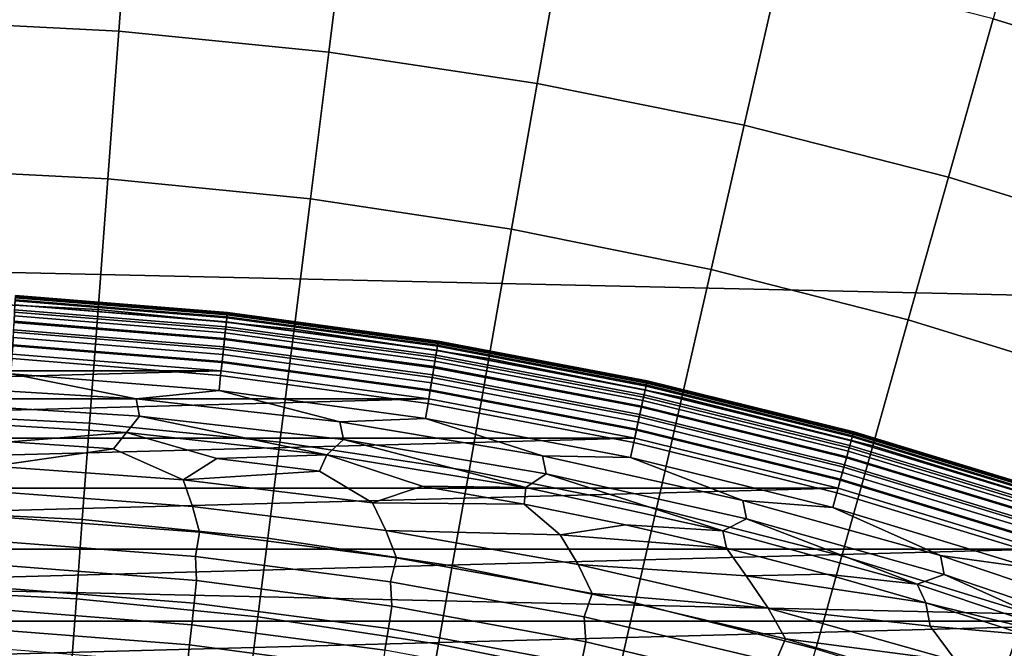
# Model space of a CAD drawing. Header units: metres. Extents: x -28 to 70, y -218 to 28.
# Tile 371 of 463: x 0.74 to 4.1, y 12.28 to 14.42. Entities that reach past the tile are written whole.
import ezdxf

# ---------------------------------------------------------------- set-up
doc = ezdxf.new("R2010")
doc.units = ezdxf.units.M
doc.layers.add('solid_10_261_432_XXX', color=7, linetype='CONTINUOUS')

msp = doc.modelspace()

# ---------------------------------------------------------------- linework, layer by layer
at = {"layer": 'solid_10_261_432_XXX'}
for points in [[(-22.247959, 16.164106, -5), (22.95075, 15.149687, -5), (23.60734, 14.104733, -5), (-22.95075, 15.149687, -5)], [(-22.95075, 15.149687, -5), (23.60734, 14.104733, -5), (24.216385, 13.031374, -5), (-23.60734, 14.104733, -5)], [(4.968996, 14.789464, 164.740463), (4.225625, 15.018764, 164.740463), (4.058369, 14.424299, 166.13768), (4.772316, 14.204076, 166.13768)], [(1.119782, 14.942451, 166.13768), (0.37357, 14.979693, 166.13768), (0.359568, 14.418236, 167.558289), (1.077811, 14.382389, 167.558289)], [(1.86321, 14.86806, 166.13768), (1.119782, 14.942451, 166.13768), (1.077811, 14.382389, 167.558289), (1.793374, 14.310786, 167.558289)], [(2.602005, 14.756704, 166.13768), (1.86321, 14.86806, 166.13768), (1.793374, 14.310786, 167.558289), (2.504479, 14.203605, 167.558289)], [(3.334332, 14.608662, 166.13768), (2.602005, 14.756704, 166.13768), (2.504479, 14.203605, 167.558289), (3.209357, 14.06111, 167.558289)], [(4.058369, 14.424299, 166.13768), (3.334332, 14.608662, 166.13768), (3.209357, 14.06111, 167.558289), (3.906256, 13.883658, 167.558289)], [(1.077811, 14.382389, 167.558289), (0.359568, 14.418236, 167.558289), (0.346982, 13.913558, 169.000046), (1.040085, 13.878966, 169.000046)], [(4.772316, 14.204076, 166.13768), (4.058369, 14.424299, 166.13768), (3.906256, 13.883658, 167.558289), (4.593443, 13.671689, 167.558289)], [(1.793374, 14.310786, 167.558289), (1.077811, 14.382389, 167.558289), (1.040085, 13.878966, 169.000046), (1.730601, 13.80987, 169.000046)], [(2.504479, 14.203605, 167.558289), (1.793374, 14.310786, 167.558289), (1.730601, 13.80987, 169.000046), (2.416815, 13.70644, 169.000046)], [(3.209357, 14.06111, 167.558289), (2.504479, 14.203605, 167.558289), (2.416815, 13.70644, 169.000046), (3.09702, 13.568933, 169.000046)], [(-23.60734, 14.104733, -5), (24.216385, 13.031374, -5), (24.776649, 11.93179, -5), (-24.216385, 13.031374, -5)], [(3.906256, 13.883658, 167.558289), (3.209357, 14.06111, 167.558289), (3.09702, 13.568933, 169.000046), (3.769526, 13.397692, 169.000046)], [(1.040085, 13.878966, 169.000046), (0.346982, 13.913558, 169.000046), (0.335832, 13.466455, 170.460709), (1.006662, 13.432975, 170.460709)], [(1.730601, 13.80987, 169.000046), (1.040085, 13.878966, 169.000046), (1.006662, 13.432975, 170.460709), (1.674989, 13.366098, 170.460709)], [(4.593443, 13.671689, 167.558289), (3.906256, 13.883658, 167.558289), (3.769526, 13.397692, 169.000046), (4.43266, 13.193143, 169.000046)], [(2.416815, 13.70644, 169.000046), (1.730601, 13.80987, 169.000046), (1.674989, 13.366098, 170.460709), (2.339152, 13.265992, 170.460709)], [(3.09702, 13.568933, 169.000046), (2.416815, 13.70644, 169.000046), (2.339152, 13.265992, 170.460709), (2.9975, 13.132904, 170.460709)], [(3.769526, 13.397692, 169.000046), (3.09702, 13.568933, 169.000046), (2.9975, 13.132904, 170.460709), (3.648395, 12.967166, 170.460709)], [(1.006662, 13.432975, 170.460709), (0.335832, 13.466455, 170.460709), (0.326136, 13.07763, 171.937958), (0.977596, 13.045116, 171.937958)], [(0.724224, 13.466154, 225.880936), (1.446358, 13.407828, 225.880936), (1.444437, 13.390018, 225.823212), (0.723262, 13.448266, 225.823212)], [(0.724028, 13.462502, 235.383011), (1.445966, 13.404193, 235.383011), (1.447035, 13.414105, 235.356247), (0.724563, 13.472458, 235.356247)], [(0.724805, 13.476957, 225.940384), (1.447518, 13.418585, 225.940384), (1.446358, 13.407828, 225.880936), (0.724224, 13.466154, 225.880936)], [(0.724563, 13.472458, 235.356247), (1.447035, 13.414105, 235.356247), (1.447684, 13.420125, 235.328323), (0.724888, 13.478504, 235.328339)], [(1.447518, 13.418585, 225.940384), (0.724805, 13.476957, 225.940384), (0.724997, 13.480518, 226), (1.447901, 13.422131, 226)], [(0.724888, 13.478504, 235.328339), (1.447684, 13.420125, 235.328323), (1.447901, 13.422131, 235.300003), (0.724996, 13.480518, 235.300003)], [(0.724996, 13.480518, 235.300003), (1.447901, 13.422131, 235.300003), (1.447901, 13.422131, 226), (0.724997, 13.480518, 226)], [(0.721289, 13.411581, 235.451157), (1.440497, 13.353494, 235.451157), (1.442663, 13.373575, 235.430954), (0.722374, 13.43175, 235.430954)], [(0.723262, 13.448266, 225.823212), (1.444437, 13.390018, 225.823212), (1.441782, 13.365412, 225.768066), (0.721933, 13.423553, 225.768066)], [(0.722374, 13.43175, 235.430954), (1.442663, 13.373575, 235.430954), (1.444498, 13.39059, 235.408081), (0.723293, 13.448839, 235.408096)], [(0.723293, 13.448839, 235.408096), (1.444498, 13.39059, 235.408081), (1.445966, 13.404193, 235.383011), (0.724028, 13.462502, 235.383011)], [(1.674989, 13.366098, 170.460709), (1.006662, 13.432975, 170.460709), (0.977596, 13.045116, 171.937958), (1.626626, 12.980171, 171.937958)], [(0.720061, 13.388745, 235.468277), (1.438044, 13.330757, 235.468277), (1.440497, 13.353494, 235.451157), (0.721289, 13.411581, 235.451157)], [(0.721933, 13.423553, 225.768066), (1.441782, 13.365412, 225.768066), (1.438434, 13.334372, 225.716309), (0.720256, 13.392378, 225.716309)], [(1.446358, 13.407828, 225.880936), (2.164317, 13.310805, 225.880936), (2.161442, 13.293123, 225.823212), (1.444437, 13.390018, 225.823212)], [(1.444498, 13.39059, 235.408081), (2.161535, 13.293694, 235.408081), (2.163731, 13.307198, 235.383011), (1.445966, 13.404193, 235.383011)], [(1.445966, 13.404193, 235.383011), (2.163731, 13.307198, 235.383011), (2.165331, 13.317038, 235.356247), (1.447035, 13.414105, 235.356247)], [(1.447518, 13.418585, 225.940384), (2.166054, 13.321485, 225.940384), (2.164317, 13.310805, 225.880936), (1.446358, 13.407828, 225.880936)], [(1.447035, 13.414105, 235.356247), (2.165331, 13.317038, 235.356247), (2.166302, 13.323014, 235.328323), (1.447684, 13.420125, 235.328323)], [(2.166054, 13.321485, 225.940384), (1.447518, 13.418585, 225.940384), (1.447901, 13.422131, 226), (2.166626, 13.325004, 226)], [(1.447684, 13.420125, 235.328323), (2.166302, 13.323014, 235.328323), (2.166626, 13.325004, 235.300003), (1.447901, 13.422131, 235.300003)], [(1.447901, 13.422131, 235.300003), (2.166626, 13.325004, 235.300003), (2.166626, 13.325004, 226), (1.447901, 13.422131, 226)], [(4.43266, 13.193143, 169.000046), (3.769526, 13.397692, 169.000046), (3.648395, 12.967166, 170.460709), (4.290219, 12.769189, 170.460709)], [(0.717277, 13.336979, 235.491928), (1.432484, 13.279215, 235.491928), (1.435355, 13.305828, 235.481949), (0.718714, 13.363708, 235.481949)], [(0.720256, 13.392378, 225.716309), (1.438434, 13.334372, 225.716309), (1.43444, 13.29735, 225.668716), (0.718257, 13.355195, 225.668716)], [(0.718714, 13.363708, 235.481949), (1.435355, 13.305828, 235.481949), (1.438044, 13.330757, 235.468277), (0.720061, 13.388745, 235.468277)], [(1.441782, 13.365412, 225.768066), (2.15747, 13.268696, 225.768066), (2.15246, 13.23788, 225.716309), (1.438434, 13.334372, 225.716309)], [(1.440497, 13.353494, 235.451157), (2.155547, 13.256866, 235.451157), (2.158788, 13.276801, 235.430954), (1.442663, 13.373575, 235.430954)], [(1.444437, 13.390018, 225.823212), (2.161442, 13.293123, 225.823212), (2.15747, 13.268696, 225.768066), (1.441782, 13.365412, 225.768066)], [(1.442663, 13.373575, 235.430954), (2.158788, 13.276801, 235.430954), (2.161535, 13.293694, 235.408081), (1.444498, 13.39059, 235.408081)], [(2.339152, 13.265992, 170.460709), (1.674989, 13.366098, 170.460709), (1.626626, 12.980171, 171.937958), (2.271613, 12.882956, 171.937958)], [(1.432484, 13.279215, 235.491928), (0.717277, 13.336979, 235.491928), (0.715778, 13.309105, 235.497986), (1.42949, 13.251461, 235.497986)], [(0.718257, 13.355195, 225.668716), (1.43444, 13.29735, 225.668716), (1.42986, 13.254888, 225.625946), (0.715963, 13.312549, 225.625946)], [(1.438434, 13.334372, 225.716309), (2.15246, 13.23788, 225.716309), (2.146484, 13.201126, 225.668716), (1.43444, 13.29735, 225.668716)], [(1.435355, 13.305828, 235.481949), (2.147853, 13.209545, 235.481949), (2.151877, 13.234294, 235.468277), (1.438044, 13.330757, 235.468277)], [(1.438044, 13.330757, 235.468277), (2.151877, 13.234294, 235.468277), (2.155547, 13.256866, 235.451157), (1.440497, 13.353494, 235.451157)], [(0.715963, 13.312549, 225.625946), (1.42986, 13.254888, 225.625946), (1.424759, 13.207606, 225.588638), (0.713409, 13.265061, 225.588638)], [(0.715778, 13.309105, 235.497986), (0.714375, 13.280801, 235.5), (1.426599, 13.223268, 235.5), (1.42949, 13.251461, 235.497986)], [(1.43444, 13.29735, 225.668716), (2.146484, 13.201126, 225.668716), (2.139629, 13.158972, 225.625946), (1.42986, 13.254888, 225.625946)], [(1.432484, 13.279215, 235.491928), (2.143557, 13.183125, 235.491928), (2.147853, 13.209545, 235.481949), (1.435355, 13.305828, 235.481949)], [(2.164317, 13.310805, 225.880936), (2.87603, 13.175365, 225.880936), (2.87221, 13.157864, 225.823212), (2.161442, 13.293123, 225.823212)], [(2.161535, 13.293694, 235.408081), (2.872333, 13.158429, 235.408081), (2.875251, 13.171795, 235.383011), (2.163731, 13.307198, 235.383011)], [(2.163731, 13.307198, 235.383011), (2.875251, 13.171795, 235.383011), (2.877377, 13.181535, 235.356247), (2.165331, 13.317038, 235.356247)], [(2.166054, 13.321485, 225.940384), (2.878338, 13.185936, 225.940384), (2.87603, 13.175365, 225.880936), (2.164317, 13.310805, 225.880936)], [(2.165331, 13.317038, 235.356247), (2.877377, 13.181535, 235.356247), (2.878668, 13.18745, 235.328323), (2.166302, 13.323014, 235.328323)], [(2.878338, 13.185936, 225.940384), (2.166054, 13.321485, 225.940384), (2.166626, 13.325004, 226), (2.879098, 13.18942, 226)], [(2.166302, 13.323014, 235.328323), (2.878668, 13.18745, 235.328323), (2.879098, 13.18942, 235.300003), (2.166626, 13.325004, 235.300003)], [(2.166626, 13.325004, 235.300003), (2.879098, 13.18942, 235.300003), (2.879098, 13.18942, 226), (2.166626, 13.325004, 226)], [(1.426599, 13.223268, 235.5), (0.714375, 13.280801, 235.5), (-1.426496, 13.223279, 235.5)], [(0.713409, 13.265061, 225.588638), (1.424759, 13.207606, 225.588638), (1.419214, 13.156195, 225.557358), (0.710633, 13.213427, 225.557358)], [(2.143557, 13.183125, 235.491928), (1.432484, 13.279215, 235.491928), (1.42949, 13.251461, 235.497986), (2.139077, 13.155573, 235.497986)], [(2.15747, 13.268696, 225.768066), (2.866932, 13.133684, 225.768066), (2.860273, 13.103183, 225.716309), (2.15246, 13.23788, 225.716309)], [(2.155547, 13.256866, 235.451157), (2.864376, 13.121977, 235.451157), (2.868683, 13.141709, 235.430954), (2.158788, 13.276801, 235.430954)], [(2.161442, 13.293123, 225.823212), (2.87221, 13.157864, 225.823212), (2.866932, 13.133684, 225.768066), (2.15747, 13.268696, 225.768066)], [(2.158788, 13.276801, 235.430954), (2.868683, 13.141709, 235.430954), (2.872333, 13.158429, 235.408081), (2.161535, 13.293694, 235.408081)], [(2.9975, 13.132904, 170.460709), (2.339152, 13.265992, 170.460709), (2.271613, 12.882956, 171.937958), (2.910951, 12.75371, 171.937958)], [(1.42986, 13.254888, 225.625946), (2.139629, 13.158972, 225.625946), (2.131997, 13.112032, 225.588638), (1.424759, 13.207606, 225.588638)], [(1.42949, 13.251461, 235.497986), (1.426599, 13.223268, 235.5), (2.134745, 13.127561, 235.5), (2.139077, 13.155573, 235.497986)], [(2.15246, 13.23788, 225.716309), (2.860273, 13.103183, 225.716309), (2.852332, 13.066803, 225.668716), (2.146484, 13.201126, 225.668716)], [(2.147853, 13.209545, 235.481949), (2.854152, 13.075138, 235.481949), (2.859499, 13.099635, 235.468262), (2.151877, 13.234294, 235.468277)], [(2.151877, 13.234294, 235.468277), (2.859499, 13.099635, 235.468262), (2.864376, 13.121977, 235.451157), (2.155547, 13.256866, 235.451157)], [(1.426599, 13.223268, 235.5), (-1.426496, 13.223279, 235.5), (-2.134644, 13.127577, 235.5)], [(2.134745, 13.127561, 235.5), (1.426599, 13.223268, 235.5), (-2.134644, 13.127577, 235.5)], [(1.136222, 13.128339, 225.532532), (0.437665, 13.170145, 225.532532), (0.710633, 13.213427, 225.557358)], [(1.136222, 13.128339, 225.532532), (0.710633, 13.213427, 225.557358), (1.419214, 13.156195, 225.557358)], [(1.424759, 13.207606, 225.588638), (2.131997, 13.112032, 225.588638), (2.123699, 13.060993, 225.557358), (1.419214, 13.156195, 225.557358)], [(2.146484, 13.201126, 225.668716), (2.852332, 13.066803, 225.668716), (2.843224, 13.025077, 225.625946), (2.139629, 13.158972, 225.625946)], [(2.143557, 13.183125, 235.491928), (2.848443, 13.048987, 235.491928), (2.854152, 13.075138, 235.481949), (2.147853, 13.209545, 235.481949)], [(1.148602, 13.069341, 225.514542), (0.449717, 13.112006, 225.514542), (0.437665, 13.170145, 225.532532), (1.136222, 13.128339, 225.532532)], [(2.848443, 13.048987, 235.491928), (2.143557, 13.183125, 235.491928), (2.139077, 13.155573, 235.497986), (2.84249, 13.021715, 235.497986)], [(2.87603, 13.175365, 225.880936), (3.579443, 13.0019, 225.880936), (3.574687, 12.984629, 225.823212), (2.87221, 13.157864, 225.823212)], [(2.872333, 13.158429, 235.408081), (3.574841, 12.985188, 235.408081), (3.578473, 12.998378, 235.383011), (2.875251, 13.171795, 235.383011)], [(2.875251, 13.171795, 235.383011), (3.578473, 12.998378, 235.383011), (3.581119, 13.007989, 235.356232), (2.877377, 13.181535, 235.356247)], [(2.878338, 13.185936, 225.940384), (3.582314, 13.012331, 225.940384), (3.579443, 13.0019, 225.880936), (2.87603, 13.175365, 225.880936)], [(2.877377, 13.181535, 235.356247), (3.581119, 13.007989, 235.356232), (3.582726, 13.013825, 235.328323), (2.878668, 13.18745, 235.328323)], [(3.582314, 13.012331, 225.940384), (2.878338, 13.185936, 225.940384), (2.879098, 13.18942, 226), (3.583261, 13.015769, 226)], [(2.878668, 13.18745, 235.328323), (3.582726, 13.013825, 235.328323), (3.583261, 13.015769, 235.300003), (2.879098, 13.18942, 235.300003)], [(2.879098, 13.18942, 235.300003), (3.583261, 13.015769, 235.300003), (3.583261, 13.015769, 226), (2.879098, 13.18942, 226)], [(2.134745, 13.127561, 235.5), (-2.134644, 13.127577, 235.5), (-2.836617, 12.993983, 235.5)], [(2.836716, 12.993961, 235.5), (2.134745, 13.127561, 235.5), (-2.836617, 12.993983, 235.5)], [(1.831574, 13.049506, 225.532532), (1.136222, 13.128339, 225.532532), (1.419214, 13.156195, 225.557358)], [(1.844215, 12.98945, 225.514542), (1.148602, 13.069341, 225.514542), (1.136222, 13.128339, 225.532532), (1.831574, 13.049506, 225.532532)], [(1.831574, 13.049506, 225.532532), (1.419214, 13.156195, 225.557358), (2.123699, 13.060993, 225.557358)], [(2.139629, 13.158972, 225.625946), (2.843224, 13.025077, 225.625946), (2.833082, 12.978615, 225.588638), (2.131997, 13.112032, 225.588638)], [(2.139077, 13.155573, 235.497986), (2.134745, 13.127561, 235.5), (2.836716, 12.993961, 235.5), (2.84249, 13.021715, 235.497986)], [(2.866932, 13.133684, 225.768066), (3.568119, 12.960768, 225.768066), (3.559832, 12.930667, 225.716309), (2.860273, 13.103183, 225.716309)], [(2.864376, 13.121977, 235.451157), (3.564939, 12.949216, 235.451157), (3.570299, 12.968688, 235.430954), (2.868683, 13.141709, 235.430954)], [(2.87221, 13.157864, 225.823212), (3.574687, 12.984629, 225.823212), (3.568119, 12.960768, 225.768066), (2.866932, 13.133684, 225.768066)], [(2.868683, 13.141709, 235.430954), (3.570299, 12.968688, 235.430954), (3.574841, 12.985188, 235.408081), (2.872333, 13.158429, 235.408081)], [(3.648395, 12.967166, 170.460709), (2.9975, 13.132904, 170.460709), (2.910951, 12.75371, 171.937958), (3.543053, 12.592757, 171.937958)], [(0.416889, 13.053613, 225.503647), (0.449717, 13.112006, 225.514542), (1.148602, 13.069341, 225.514542), (1.103304, 13.013582, 225.503647)], [(2.131997, 13.112032, 225.588638), (2.833082, 12.978615, 225.588638), (2.822055, 12.928095, 225.557358), (2.123699, 13.060993, 225.557358)], [(2.860273, 13.103183, 225.716309), (3.559832, 12.930667, 225.716309), (3.549948, 12.894767, 225.668716), (2.852332, 13.066803, 225.668716)], [(2.854152, 13.075138, 235.481949), (3.552214, 12.902994, 235.481949), (3.558869, 12.927169, 235.468262), (2.859499, 13.099635, 235.468262)], [(2.859499, 13.099635, 235.468262), (3.558869, 12.927169, 235.468262), (3.564939, 12.949216, 235.451157), (2.864376, 13.121977, 235.451157)], [(0.977596, 13.045116, 171.937958), (0.326136, 13.07763, 171.937958), (0.317908, 12.747695, 173.429489), (0.952933, 12.716002, 173.429489)], [(1.786662, 12.937483, 225.503647), (1.103304, 13.013582, 225.503647), (1.148602, 13.069341, 225.514542)], [(1.786662, 12.937483, 225.503647), (1.148602, 13.069341, 225.514542), (1.844215, 12.98945, 225.514542)], [(2.52176, 12.93387, 225.532532), (1.831574, 13.049506, 225.532532), (2.123699, 13.060993, 225.557358)], [(2.52176, 12.93387, 225.532532), (2.123699, 13.060993, 225.557358), (2.822055, 12.928095, 225.557358)], [(2.852332, 13.066803, 225.668716), (3.549948, 12.894767, 225.668716), (3.538612, 12.85359, 225.625946), (2.843224, 13.025077, 225.625946)], [(2.848443, 13.048987, 235.491928), (3.545109, 12.877188, 235.491928), (3.552214, 12.902994, 235.481949), (2.854152, 13.075138, 235.481949)], [(-24.216385, 13.031374, -5), (24.776649, 11.93179, -5), (25.28702, 10.80817, -5), (-24.776649, 11.93179, -5)], [(0.706839, 12.981062, 225.5), (0.416889, 13.053613, 225.503647), (1.103304, 13.013582, 225.503647)], [(1.626626, 12.980171, 171.937958), (0.977596, 13.045116, 171.937958), (0.952933, 12.716002, 173.429489), (1.585588, 12.652696, 173.429489)], [(2.534575, 12.872563, 225.514542), (1.844215, 12.98945, 225.514542), (1.831574, 13.049506, 225.532532), (2.52176, 12.93387, 225.532532)], [(3.545109, 12.877188, 235.491928), (2.848443, 13.048987, 235.491928), (2.84249, 13.021715, 235.497986), (3.5377, 12.850275, 235.497986)], [(2.836716, 12.993961, 235.5), (-2.836617, 12.993983, 235.5), (-3.53038, 12.822886, 235.5)], [(3.530479, 12.822859, 235.5), (2.836716, 12.993961, 235.5), (-3.53038, 12.822886, 235.5)], [(1.059557, 12.957404, 225.5), (0.706839, 12.981062, 225.5), (1.103304, 13.013582, 225.503647)], [(1.297201, 12.851629, 225.496307), (1.059557, 12.957404, 225.5), (1.103304, 13.013582, 225.503647), (1.411439, 12.924312, 225.5)], [(1.411439, 12.924312, 225.5), (1.103304, 13.013582, 225.503647), (1.786662, 12.937483, 225.503647)], [(2.843224, 13.025077, 225.625946), (3.538612, 12.85359, 225.625946), (3.52599, 12.807739, 225.588638), (2.833082, 12.978615, 225.588638)], [(2.84249, 13.021715, 235.497986), (2.836716, 12.993961, 235.5), (3.530479, 12.822859, 235.5), (3.5377, 12.850275, 235.497986)], [(3.579443, 13.0019, 225.880936), (4.272524, 12.790909, 225.880936), (4.266848, 12.773917, 225.823212), (3.574687, 12.984629, 225.823212)], [(3.574841, 12.985188, 235.408081), (4.267033, 12.774469, 235.408081), (4.271367, 12.787445, 235.383011), (3.578473, 12.998378, 235.383011)], [(3.578473, 12.998378, 235.383011), (4.271367, 12.787445, 235.383011), (4.274525, 12.7969, 235.356232), (3.581119, 13.007989, 235.356232)], [(3.582314, 13.012331, 225.940384), (4.275952, 12.80117, 225.940384), (4.272524, 12.790909, 225.880936), (3.579443, 13.0019, 225.880936)], [(3.581119, 13.007989, 235.356232), (4.274525, 12.7969, 235.356232), (4.276443, 12.802642, 235.328323), (3.582726, 13.013825, 235.328323)], [(4.275952, 12.80117, 225.940384), (3.582314, 13.012331, 225.940384), (3.583261, 13.015769, 226), (4.277081, 12.804553, 226)], [(3.582726, 13.013825, 235.328323), (4.276443, 12.802642, 235.328323), (4.277081, 12.804553, 235.300003), (3.583261, 13.015769, 235.300003)], [(3.583261, 13.015769, 235.300003), (4.277081, 12.804553, 235.300003), (4.277081, 12.804553, 226), (3.583261, 13.015769, 226)], [(0.649336, 12.898582, 225.496307), (0.706839, 12.981062, 225.5), (1.059557, 12.957404, 225.5)], [(2.271613, 12.882956, 171.937958), (1.626626, 12.980171, 171.937958), (1.585588, 12.652696, 173.429489), (2.214302, 12.557932, 173.429489)], [(2.465067, 12.825523, 225.503647), (1.786662, 12.937483, 225.503647), (1.844215, 12.98945, 225.514542)], [(2.465067, 12.825523, 225.503647), (1.844215, 12.98945, 225.514542), (2.534575, 12.872563, 225.514542)], [(2.833082, 12.978615, 225.588638), (3.52599, 12.807739, 225.588638), (3.512266, 12.757885, 225.557358), (2.822055, 12.928095, 225.557358)], [(4.290219, 12.769189, 170.460709), (3.648395, 12.967166, 170.460709), (3.543053, 12.592757, 171.937958), (4.166346, 12.400497, 171.937958)], [(3.568119, 12.960768, 225.768066), (4.259007, 12.750444, 225.768066), (4.249116, 12.720832, 225.716309), (3.559832, 12.930667, 225.716309)], [(3.564939, 12.949216, 235.451157), (4.255212, 12.739082, 235.451141), (4.261611, 12.758238, 235.430954), (3.570299, 12.968688, 235.430954)], [(3.574687, 12.984629, 225.823212), (4.266848, 12.773917, 225.823212), (4.259007, 12.750444, 225.768066), (3.568119, 12.960768, 225.768066)], [(3.570299, 12.968688, 235.430954), (4.261611, 12.758238, 235.430954), (4.267033, 12.774469, 235.408081), (3.574841, 12.985188, 235.408081)], [(0.649336, 12.898582, 225.496307), (1.059557, 12.957404, 225.5), (1.297201, 12.851629, 225.496307)], [(1.762221, 12.881812, 225.5), (1.411439, 12.924312, 225.5), (1.786662, 12.937483, 225.503647)], [(1.942072, 12.773443, 225.496307), (1.762221, 12.881812, 225.5), (1.786662, 12.937483, 225.503647), (2.111645, 12.829942, 225.5)], [(2.111645, 12.829942, 225.5), (1.786662, 12.937483, 225.503647), (2.465067, 12.825523, 225.503647)], [(3.204834, 12.781757, 225.532532), (2.52176, 12.93387, 225.532532), (2.822055, 12.928095, 225.557358)], [(3.217717, 12.719011, 225.514542), (2.534575, 12.872563, 225.514542), (2.52176, 12.93387, 225.532532), (3.204834, 12.781757, 225.532532)], [(3.204834, 12.781757, 225.532532), (2.822055, 12.928095, 225.557358), (3.512266, 12.757885, 225.557358)], [(3.559832, 12.930667, 225.716309), (4.249116, 12.720832, 225.716309), (4.237319, 12.685513, 225.668716), (3.549948, 12.894767, 225.668716)], [(3.552214, 12.902994, 235.481949), (4.240024, 12.693611, 235.481949), (4.247967, 12.717392, 235.468262), (3.558869, 12.927169, 235.468262)], [(3.558869, 12.927169, 235.468262), (4.247967, 12.717392, 235.468262), (4.255212, 12.739082, 235.451141), (3.564939, 12.949216, 235.451157)], [(0.649336, 12.898582, 225.496307), (1.297201, 12.851629, 225.496307), (1.328356, 12.761282, 225.484985), (0.664993, 12.811048, 225.485016)], [(1.297201, 12.851629, 225.496307), (1.411439, 12.924312, 225.5), (1.762221, 12.881812, 225.5)], [(3.549948, 12.894767, 225.668716), (4.237319, 12.685513, 225.668716), (4.223788, 12.645005, 225.625946), (3.538612, 12.85359, 225.625946)], [(3.545109, 12.877188, 235.491928), (4.231544, 12.668223, 235.491928), (4.240024, 12.693611, 235.481949), (3.552214, 12.902994, 235.481949)], [(1.297201, 12.851629, 225.496307), (1.762221, 12.881812, 225.5), (1.942072, 12.773443, 225.496307)], [(2.910951, 12.75371, 171.937958), (2.271613, 12.882956, 171.937958), (2.214302, 12.557932, 173.429489), (2.837511, 12.431948, 173.429489)], [(3.13664, 12.678017, 225.503647), (2.465067, 12.825523, 225.503647), (2.534575, 12.872563, 225.514542)], [(3.13664, 12.678017, 225.503647), (2.534575, 12.872563, 225.514542), (3.217717, 12.719011, 225.514542)], [(4.231544, 12.668223, 235.491928), (3.545109, 12.877188, 235.491928), (3.5377, 12.850275, 235.497986), (4.2227, 12.641747, 235.497986)], [(1.297201, 12.851629, 225.496307), (1.942072, 12.773443, 225.496307), (1.988421, 12.678428, 225.48494), (1.328356, 12.761282, 225.484985)], [(1.942072, 12.773443, 225.496307), (2.111645, 12.829942, 225.5), (2.459456, 12.768744, 225.500015)], [(2.459456, 12.768744, 225.500015), (2.111645, 12.829942, 225.5), (2.465067, 12.825523, 225.503647)], [(2.805401, 12.698266, 225.500015), (2.459456, 12.768744, 225.500015), (2.465067, 12.825523, 225.503647), (3.13664, 12.678017, 225.503647)], [(3.538612, 12.85359, 225.625946), (4.223788, 12.645005, 225.625946), (4.208721, 12.599899, 225.588638), (3.52599, 12.807739, 225.588638)], [(3.5377, 12.850275, 235.497986), (3.530479, 12.822859, 235.5), (4.214089, 12.614731, 235.5), (4.2227, 12.641747, 235.497986)], [(3.530479, 12.822859, 235.5), (-3.53038, 12.822886, 235.5), (-4.213991, 12.614764, 235.5)], [(4.214089, 12.614731, 235.5), (3.530479, 12.822859, 235.5), (-4.213991, 12.614764, 235.5)], [(0.664993, 12.811048, 225.485016), (1.328356, 12.761282, 225.484985), (1.352906, 12.672791, 225.466125), (0.67734, 12.724963, 225.466217)], [(3.52599, 12.807739, 225.588638), (4.208721, 12.599899, 225.588638), (4.192339, 12.550854, 225.557358), (3.512266, 12.757885, 225.557358)], [(1.328356, 12.761282, 225.484985), (1.988421, 12.678428, 225.48494), (2.024897, 12.585944, 225.466003), (1.352906, 12.672791, 225.466125)], [(1.988421, 12.678428, 225.48494), (1.942072, 12.773443, 225.496307), (2.459456, 12.768744, 225.500015), (2.582487, 12.664157, 225.496307)], [(2.582487, 12.664157, 225.496307), (2.459456, 12.768744, 225.500015), (2.805401, 12.698266, 225.500015)], [(3.87887, 12.593596, 225.532532), (3.204834, 12.781757, 225.532532), (3.512266, 12.757885, 225.557358)], [(3.891693, 12.529233, 225.514542), (3.217717, 12.719011, 225.514542), (3.204834, 12.781757, 225.532532), (3.87887, 12.593596, 225.532532)], [(3.87887, 12.593596, 225.532532), (3.512266, 12.757885, 225.557358), (4.192339, 12.550854, 225.557358)], [(0.952933, 12.716002, 173.429489), (0.317908, 12.747695, 173.429489), (0.311161, 12.477171, 174.932922), (0.93271, 12.446151, 174.932922)], [(1.352906, 12.672791, 225.466125), (1.339196, 12.590174, 225.43988), (0.670482, 12.641821, 225.440033), (0.67734, 12.724963, 225.466217)], [(3.543053, 12.592757, 171.937958), (2.910951, 12.75371, 171.937958), (2.837511, 12.431948, 173.429489), (3.453665, 12.275056, 173.429489)], [(1.585588, 12.652696, 173.429489), (0.952933, 12.716002, 173.429489), (0.93271, 12.446151, 174.932922), (1.55194, 12.384188, 174.932922)], [(2.582487, 12.664157, 225.496307), (2.805401, 12.698266, 225.500015), (3.149232, 12.618563, 225.500031)], [(3.149232, 12.618563, 225.500031), (2.805401, 12.698266, 225.500015), (3.13664, 12.678017, 225.503647)], [(3.799519, 12.49537, 225.503647), (3.13664, 12.678017, 225.503647), (3.217717, 12.719011, 225.514542)], [(3.799519, 12.49537, 225.503647), (3.217717, 12.719011, 225.514542), (3.891693, 12.529233, 225.514542)], [(2.024897, 12.585944, 225.466003), (2.004353, 12.504207, 225.439651), (1.339196, 12.590174, 225.43988), (1.352906, 12.672791, 225.466125)], [(1.988421, 12.678428, 225.48494), (2.643573, 12.562643, 225.484894), (2.691563, 12.464611, 225.465836), (2.024897, 12.585944, 225.466003)], [(2.582487, 12.664157, 225.496307), (2.643573, 12.562643, 225.484894), (1.988421, 12.678428, 225.48494)], [(2.643573, 12.562643, 225.484894), (2.582487, 12.664157, 225.496307), (3.149232, 12.618563, 225.500031), (3.216954, 12.523971, 225.496353)], [(3.490706, 12.529697, 225.500046), (3.149232, 12.618563, 225.500031), (3.13664, 12.678017, 225.503647), (3.799519, 12.49537, 225.503647)], [(0.670482, 12.641821, 225.440033), (1.339196, 12.590174, 225.43988), (1.342232, 12.508442, 225.406433), (0.672029, 12.560851, 225.406662)], [(2.214302, 12.557932, 173.429489), (1.585588, 12.652696, 173.429489), (1.55194, 12.384188, 174.932922), (2.167312, 12.291435, 174.932922)], [(4.214089, 12.614731, 235.5), (-4.213991, 12.614764, 235.5), (-4.885407, 12.370238, 235.5)], [(4.885502, 12.370201, 235.5), (4.214089, 12.614731, 235.5), (-4.885407, 12.370238, 235.5)], [(1.339196, 12.590174, 225.43988), (2.004353, 12.504207, 225.439651), (2.008766, 12.421221, 225.406052), (1.342232, 12.508442, 225.406433)], [(3.216954, 12.523971, 225.496353), (3.149232, 12.618563, 225.500031), (3.490706, 12.529697, 225.500046)], [(4.166346, 12.400497, 171.937958), (3.543053, 12.592757, 171.937958), (3.453665, 12.275056, 173.429489), (4.061233, 12.087646, 173.429489)], [(4.541966, 12.369916, 225.532532), (3.87887, 12.593596, 225.532532), (4.192339, 12.550854, 225.557358)], [(4.554585, 12.303768, 225.514542), (3.891693, 12.529233, 225.514542), (3.87887, 12.593596, 225.532532), (4.541966, 12.369916, 225.532532)], [(0.672029, 12.560851, 225.406662), (1.342232, 12.508442, 225.406433), (1.334123, 12.431109, 225.366058), (0.667981, 12.483392, 225.366394)], [(2.691563, 12.464611, 225.465836), (2.664218, 12.384117, 225.439346), (2.004353, 12.504207, 225.439651), (2.024897, 12.585944, 225.466003)], [(2.837511, 12.431948, 173.429489), (2.214302, 12.557932, 173.429489), (2.167312, 12.291435, 174.932922), (2.777295, 12.168124, 174.932922)], [(2.643573, 12.562643, 225.484894), (3.292175, 12.414169, 225.484848), (2.691563, 12.464611, 225.465836)], [(3.216954, 12.523971, 225.496353), (3.292175, 12.414169, 225.484848), (2.643573, 12.562643, 225.484894)], [(3.216954, 12.523971, 225.496353), (3.490706, 12.529697, 225.500046), (3.829578, 12.431736, 225.500061)], [(3.292175, 12.414169, 225.484848), (3.216954, 12.523971, 225.496353), (3.829578, 12.431736, 225.500061), (3.843997, 12.353157, 225.496429)], [(3.829578, 12.431736, 225.500061), (3.490706, 12.529697, 225.500046), (3.799519, 12.49537, 225.503647)], [(4.451867, 12.27809, 225.503647), (3.799519, 12.49537, 225.503647), (3.891693, 12.529233, 225.514542)], [(4.451867, 12.27809, 225.503647), (3.891693, 12.529233, 225.514542), (4.554585, 12.303768, 225.514542)], [(1.342232, 12.508442, 225.406433), (2.008766, 12.421221, 225.406052), (1.996577, 12.344106, 225.365509), (1.334123, 12.431109, 225.366058)], [(2.004353, 12.504207, 225.439651), (2.664218, 12.384117, 225.439346), (2.669841, 12.299397, 225.405563), (2.008766, 12.421221, 225.406052)], [(3.829578, 12.431736, 225.500061), (3.799519, 12.49537, 225.503647), (4.451867, 12.27809, 225.503647)], [(0.93271, 12.446151, 174.932922), (0.311161, 12.477171, 174.932922), (0.305907, 12.266482, 176.445908), (0.91696, 12.235986, 176.445908)], [(0.667981, 12.483392, 225.366394), (1.334123, 12.431109, 225.366058), (1.326371, 12.357579, 225.319046), (0.66411, 12.409739, 225.319504)], [(3.351137, 12.309068, 225.465668), (3.317035, 12.230186, 225.43898), (2.664218, 12.384117, 225.439346), (2.691563, 12.464611, 225.465836)], [(3.292175, 12.414169, 225.484848), (3.351137, 12.309068, 225.465668), (2.691563, 12.464611, 225.465836)], [(1.55194, 12.384188, 174.932922), (0.93271, 12.446151, 174.932922), (0.91696, 12.235986, 176.445908), (1.525734, 12.175069, 176.445908)], [(1.334123, 12.431109, 225.366058), (1.996577, 12.344106, 225.365509), (1.984927, 12.270788, 225.318314), (1.326371, 12.357579, 225.319046)], [(3.453665, 12.275056, 173.429489), (2.837511, 12.431948, 173.429489), (2.777295, 12.168124, 174.932922), (3.380373, 12.014562, 174.932922)], [(4.165607, 12.324755, 225.500092), (3.829578, 12.431736, 225.500061), (4.451867, 12.27809, 225.503647)], [(3.843997, 12.353157, 225.496429), (3.829578, 12.431736, 225.500061), (4.165607, 12.324755, 225.500092)], [(0.66411, 12.409739, 225.319504), (1.326371, 12.357579, 225.319046), (1.319036, 12.288412, 225.265762), (0.660447, 12.340453, 225.266357)], [(2.008766, 12.421221, 225.406052), (2.669841, 12.299397, 225.405563), (2.653547, 12.2226, 225.364792), (1.996577, 12.344106, 225.365509)], [(3.292175, 12.414169, 225.484848), (3.932609, 12.233326, 225.484848), (3.351137, 12.309068, 225.465668)], [(3.843997, 12.353157, 225.496429), (3.932609, 12.233326, 225.484848), (3.292175, 12.414169, 225.484848)], [(4.77928, 12.177407, 171.937958), (4.166346, 12.400497, 171.937958), (4.061233, 12.087646, 173.429489), (4.658704, 11.870184, 173.429489)], [(4.885502, 12.370201, 235.5), (-4.885407, 12.370238, 235.5), (-5.542723, 12.090005, 235.5)], [(5.542815, 12.089962, 235.5), (4.885502, 12.370201, 235.5), (-5.542723, 12.090005, 235.5)], [(1.326371, 12.357579, 225.319046), (1.984927, 12.270788, 225.318314), (1.973906, 12.201827, 225.264816), (1.319036, 12.288412, 225.265762)], [(2.167312, 12.291435, 174.932922), (1.55194, 12.384188, 174.932922), (1.525734, 12.175069, 176.445908), (2.130715, 12.083882, 176.445908)], [(2.664218, 12.384117, 225.439346), (3.317035, 12.230186, 225.43898), (3.323654, 12.143274, 225.404968), (2.669841, 12.299397, 225.405563)], [(0.660447, 12.340453, 225.266357), (1.319036, 12.288412, 225.265762), (1.312174, 12.224136, 225.206619), (0.657019, 12.276063, 225.207352)], [(1.996577, 12.344106, 225.365509), (2.653547, 12.2226, 225.364792), (2.637976, 12.149593, 225.317322), (1.984927, 12.270788, 225.318314)], [(3.932609, 12.233326, 225.484848), (3.843997, 12.353157, 225.496429), (4.165607, 12.324755, 225.500092), (4.462152, 12.152062, 225.496552)], [(1.319036, 12.288412, 225.265762), (1.973906, 12.201827, 225.264816), (1.963596, 12.137748, 225.205429), (1.312174, 12.224136, 225.206619)], [(2.777295, 12.168124, 174.932922), (2.167312, 12.291435, 174.932922), (2.130715, 12.083882, 176.445908), (2.730398, 11.962654, 176.445908)], [(2.669841, 12.299397, 225.405563), (3.323654, 12.143274, 225.404968), (3.303224, 12.066908, 225.363907), (2.653547, 12.2226, 225.364792)], [(4.001872, 12.119683, 225.465515), (3.961076, 12.042789, 225.438599), (3.317035, 12.230186, 225.43898), (3.351137, 12.309068, 225.465668)], [(3.932609, 12.233326, 225.484848), (4.001872, 12.119683, 225.465515), (3.351137, 12.309068, 225.465668)]]:
    msp.add_3dface(points, dxfattribs=at)

doc.saveas('drawing.dxf')
